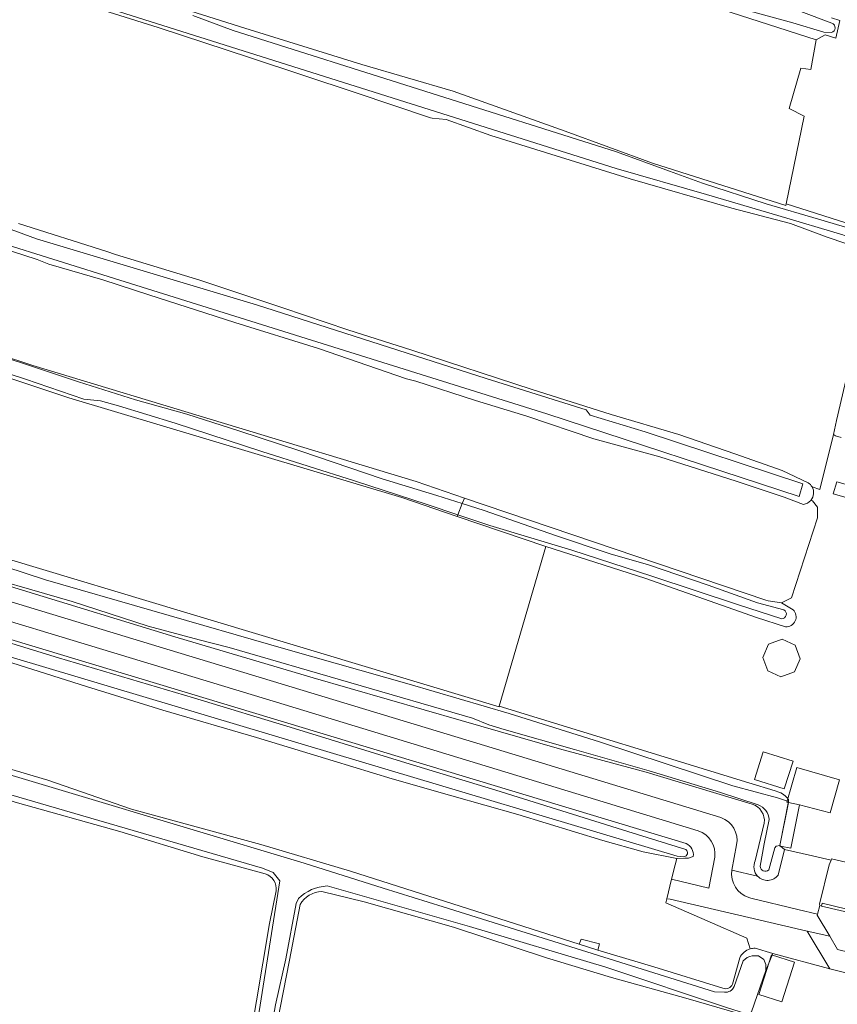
# Model space of a CAD drawing. Header units: metres. Extents: x 149984 to 156489, y 469398 to 478068.
# Tile 315 of 656: x 153885 to 154014, y 472340 to 472496. Entities that reach past the tile are written whole.
import ezdxf

# ---------------------------------------------------------------- set-up
doc = ezdxf.new("R2010")
doc.units = ezdxf.units.M
doc.header["$LTSCALE"] = 0.75
for name, color, linetype, lineweight in [('B-WE-GK-BESCHOEIING-G', 252, 'GK-BESCHOEIING-SO', 18), ('B-WE-GR-BEPLANTING_CULTUUR_HEESTERS-GV', 252, 'Continuous', 18), ('B-WE-GR-GRAS-GV', 252, 'Continuous', 13), ('B-WE-OG-BEBOUWING_OVERBOUWING-GV', 6, 'Continuous', 18), ('B-WE-OG-TERREIN_ERF-GV', 252, 'Continuous', 18), ('B-WE-OG-TERREIN_OEVER-GV', 252, 'Continuous', 18), ('B-WE-OG-WATER-GV', 252, 'Continuous', 18), ('B-WE-OG-WATER_SLOOT-GV', 252, 'Continuous', 18), ('B-WE-OG-WEG-GV', 252, 'Continuous', 18), ('B-WE-VH-GESLOTENVERHARDING_BETON-GV', 252, 'Continuous', 18), ('B-WE-VH-OPENVERHARDING_BETONELEMENT-GV', 252, 'Continuous', 18), ('B-WE-VH-OPENVERHARDING_STRAATBAKSTEEN-GV', 252, 'Continuous', 18)]:
    doc.layers.add(name, color=color, linetype=linetype, lineweight=lineweight)
doc.linetypes.add('GK-BESCHOEIING-SO', pattern='A,18,-3,[1,NLCS.SHX,S=0.6,R=0,X=0,Y=0],-3', length=24)

msp = doc.modelspace()

# ---------------------------------------------------------------- linework, layer by layer
at = {"layer": 'B-WE-GK-BESCHOEIING-G', "flags": 128}
msp.add_lwpolyline([(154004.485, 472372.704), (154006.259, 472372.13), (154004.858, 472365.177)], dxfattribs=at)
at = {"layer": 'B-WE-GR-BEPLANTING_CULTUUR_HEESTERS-GV', "flags": 128}
for points in [[(154007.735, 472355.068), (154010.846, 472354.321), (154011.178, 472355.697), (154011.163, 472355.878), (154012.688, 472362.129), (154012.981, 472362.847), (154010.035, 472363.522), (154005.616, 472364.535), (154004.62, 472360.48)], [(154001.37, 472360.322), (153997.3, 472361.28)], [(154003.788, 472348.106), (154012.79, 472345.69), (154009.217, 472351.657), (154000, 472353.8), (153987.53, 472356.7), (153987.014, 472356.754), (153986.855, 472356.107), (153993.389, 472353.274), (153999.661, 472350.554), (154000.194, 472348.831)], [(154000, 472356.937), (154000.27, 472356.86), (154007.735, 472355.068)], [(154000.958, 472348.945), (154003.788, 472348.106)]]:
    msp.add_lwpolyline(points, dxfattribs=at)
at = {"layer": 'B-WE-GR-BEPLANTING_CULTUUR_HEESTERS-GV'}
for points in [[(153997.3, 472361.28, 0.3661593), (154000, 472356.937)], [(154004.62, 472360.48, -0.4553854), (154001.37, 472360.322)], [(154000.194, 472348.831, -0.0706696), (154000.958, 472348.945)]]:
    msp.add_lwpolyline(points, format="xyb", dxfattribs=at)
at = {"layer": 'B-WE-GR-GRAS-GV', "flags": 128}
for points in [[(153903.088, 472499.856), (153920.299, 472494.376), (153938.776, 472488.615), (153953.215, 472484.427), (153970.942, 472478.125), (153984.754, 472473.028), (154005.838, 472466.359), (154005.9, 472466.631), (154008.73, 472480.45), (154006.367, 472481.705), (154008.219, 472488.055), (154009.789, 472487.832), (154010.6, 472492.553), (153845.242, 472545.762)], [(154013.37, 472430.17), (154013.832, 472432.342), (154020.027, 472458.775), (154018.44, 472459.31), (154012.35, 472461.359), (154006.54, 472463.51), (153997.316, 472465.946), (153981.241, 472470.542), (153959.172, 472477.438), (153952.139, 472479.935), (153949.931, 472480.14), (153949.628, 472480.23), (153937.889, 472484.167), (153921.174, 472489.709), (153906.579, 472494.491), (153892.774, 472498.825)], [(153792.064, 472488.183), (153787.452, 472475.346), (153787.584, 472474.155), (153794.331, 472471.377), (153834.945, 472458.148), (153837.893, 472457.178), (153886.803, 472441.082), (153947.393, 472422.694), (153955.012, 472420.109), (154002.664, 472403.94), (154003.057, 472403.877), (154005.149, 472403.542), (154006.74, 472404.337), (154010.815, 472416.965), (154010.817, 472418.655), (154010.021, 472419.65), (154009.772, 472419.732)], [(153786.174, 472468.668), (153783.351, 472459.339), (153784.277, 472444.522), (153786.051, 472440.19), (153795.975, 472436.319), (153832.997, 472425.484), (153960.49, 472387.107), (153960.528, 472387.219)], [(153960.528, 472387.219), (153967.864, 472412.447), (153953.883, 472417.205), (153945.144, 472420.18), (153892.492, 472435.923), (153830.844, 472456.428), (153815.719, 472461.395), (153809.793, 472462.977), (153799.086, 472466.213), (153790.085, 472468.691), (153787.109, 472468.984)], [(153884.524, 472463.506), (153898.473, 472459.083), (153899.834, 472458.604), (153913.17, 472454.554), (153926.306, 472450.199), (153936.6, 472446.692), (153946.678, 472443.479), (153965.729, 472437.286), (153978.194, 472433.321), (153988.931, 472430.161), (153997.741, 472427.115), (154005.257, 472424.433), (154009.382, 472422.503)], [(154008.601, 472419.09), (154005.544, 472420.264), (153998, 472422.784), (153985.91, 472426.598), (153975.496, 472429.475), (153964.86, 472433.064), (153956.79, 472435.526), (153947.345, 472438.587), (153945.834, 472438.958), (153931.923, 472443.736), (153918.743, 472447.853), (153905.139, 472452.254), (153897.823, 472454.608), (153889.33, 472457.071), (153887.477, 472457.84), (153873.269, 472462.391)], [(154009.971, 472421.874), (154011.185, 472421.473), (154013.37, 472430.17)], [(153784.111, 472407.044), (153784.934, 472406.631), (153787.21, 472405.897), (153800.426, 472401.927), (153813.442, 472397.76), (153832.433, 472391.902), (153840.899, 472389.656), (153851.408, 472386.535), (153873.987, 472379.98), (153889.158, 472375.51), (153902.405, 472370.916), (153922.827, 472365.359), (153936.985, 472361.115), (153956.813, 472354.774), (153973.137, 472349.565), (153973.48, 472350.384), (153976.38, 472349.622), (153976.131, 472348.61)], [(154000.194, 472348.831), (153999.661, 472350.554), (153993.389, 472353.274), (153986.855, 472356.107), (153987.014, 472356.754), (153987.777, 472359.867), (153988.336, 472362.146), (153988.57, 472363.101), (153983.269, 472364.191), (153976.919, 472365.953), (153963.466, 472370.06), (153953.021, 472373.041), (153943.582, 472375.717), (153934.261, 472378.566), (153922.12, 472382.25), (153907.325, 472386.547), (153895.269, 472390.311), (153882.469, 472394.349)], [(153923.534, 472360.693), (153913.668, 472363.367), (153900.519, 472367.389), (153884.37, 472371.908), (153867.985, 472376.85), (153853.395, 472381.288), (153846.856, 472383.382)], [(153912.238, 472283.028), (153913.684, 472293.322), (153915.327, 472302.887), (153918.238, 472317.049), (153919.019, 472322.101), (153924.217, 472352.841), (153925.231, 472357.994)], [(154000.598, 472337.4), (153998.181, 472338.67), (153990.009, 472341.053), (153978.249, 472344.298), (153967.99, 472347.442), (153953.293, 472352.283), (153939.149, 472356.263), (153932.457, 472357.893)], [(153929.051, 472355.836), (153927.345, 472347.027), (153924.917, 472334.646), (153922.477, 472319.696), (153921.467, 472313.058), (153918.724, 472299.224), (153916.666, 472286.928), (153916.384, 472284.728)], [(153976.131, 472348.61), (153984.977, 472346.015), (153995.874, 472342.611)], [(153997.418, 472343.241), (153998.544, 472347.43)]]:
    msp.add_lwpolyline(points, dxfattribs=at)
at = {"layer": 'B-WE-GR-GRAS-GV'}
for points in [[(154009.382, 472422.503, -0.1166753), (154009.971, 472421.874)], [(154009.772, 472419.732, -0.1845407), (154008.601, 472419.09)], [(153925.231, 472357.994, 0.3638957), (153923.534, 472360.693)], [(153932.457, 472357.893, 0.2682252), (153929.051, 472355.836)], [(153998.544, 472347.43, -0.2088109), (154000.194, 472348.831)], [(153995.874, 472342.611, 0.388213), (153997.418, 472343.241)]]:
    msp.add_lwpolyline(points, format="xyb", dxfattribs=at)
at = {"layer": 'B-WE-OG-BEBOUWING_OVERBOUWING-GV', "flags": 128}
for points in [[(154020.96, 472418.586), (154021.507, 472420.486), (154013.877, 472422.683), (154013.33, 472420.783)], [(154007.317, 472396.842), (154005.242, 472397.784), (154003.109, 472396.984), (154002.166, 472394.91), (154002.966, 472392.776), (154005.04, 472391.833), (154007.174, 472392.634), (154008.117, 472394.708)], [(154000.863, 472375.627), (154005.589, 472374.133), (154006.974, 472378.512), (154002.248, 472380.007)], [(154007.962, 472371.609), (154012.821, 472370.324), (154014.336, 472375.584), (154007.576, 472377.532), (154005.987, 472372.019), (154006.224, 472371.951)], [(154004.886, 472365.153), (154004.871, 472365.077), (154005.007, 472365.051), (154006.61, 472364.735), (154007.962, 472371.609), (154006.224, 472371.951)], [(154001.548, 472341.637), (154005.175, 472340.484), (154007.171, 472346.761), (154003.544, 472347.915)]]:
    msp.add_lwpolyline(points, close=True, dxfattribs=at)
at = {"layer": 'B-WE-OG-TERREIN_ERF-GV', "flags": 128}
for points in [[(154014.39, 472495.58), (154013.75, 472492.8), (154012.049, 472493.332), (154010.6, 472492.553), (154009.789, 472487.832), (154008.219, 472488.055), (154006.367, 472481.705), (154008.73, 472480.45), (154005.9, 472466.631), (154017.62, 472462.89)], [(154014.597, 472429.682), (154013.7, 472429.94), (154013.37, 472430.17), (154011.185, 472421.473), (154009.971, 472421.874)], [(154009.772, 472419.732), (154010.021, 472419.65), (154010.817, 472418.655), (154010.815, 472416.965), (154006.74, 472404.337), (154005.149, 472403.542), (154006.975, 472402.432)], [(154005.772, 472399.758), (154001.179, 472401.197), (153983.718, 472407.395), (153969.03, 472412.05), (153967.864, 472412.447), (153960.528, 472387.219), (154000, 472375.088), (154004.16, 472373.81), (154004.72, 472373.619), (154005.059, 472373.479), (154005.438, 472373.24), (154005.776, 472372.98), (154006.075, 472372.671), (154006.225, 472372.472), (154006.266, 472372.359), (154006.259, 472372.13), (154004.858, 472365.177), (154005.007, 472365.051), (154005.616, 472364.535), (154010.035, 472363.522), (154012.981, 472362.847), (154013.065, 472363.054), (154019.146, 472361.667)], [(154038.822, 472339.135), (154033.986, 472340.414), (154012.79, 472345.69), (154003.788, 472348.106), (154002.672, 472345.411), (154000.422, 472338.909)]]:
    msp.add_lwpolyline(points, dxfattribs=at)
at = {"layer": 'B-WE-OG-TERREIN_ERF-GV'}
for points in [[(154009.971, 472421.874, -0.3162808), (154009.772, 472419.732)], [(154006.975, 472402.432, -0.7046514), (154005.772, 472399.758)]]:
    msp.add_lwpolyline(points, format="xyb", dxfattribs=at)
at = {"layer": 'B-WE-OG-TERREIN_OEVER-GV', "flags": 128}
for points in [[(153845.242, 472545.762), (154010.6, 472492.553), (154012.049, 472493.332), (154013.75, 472492.8), (154014.39, 472495.58), (154013.066, 472496.031)], [(154019.855, 472459.723), (154014.836, 472461.697), (154004.582, 472464.781), (153993.262, 472468.091), (153978.985, 472472.218), (153888.61, 472500.751)], [(154017.62, 472462.89), (154005.9, 472466.631), (154005.838, 472466.359), (153984.754, 472473.028), (153970.942, 472478.125), (153953.215, 472484.427), (153938.776, 472488.615), (153920.299, 472494.376), (153903.088, 472499.856)], [(154003.302, 472498.933), (154013.118, 472495.19)], [(153892.774, 472498.825), (153906.579, 472494.491), (153921.174, 472489.709), (153937.889, 472484.167), (153949.628, 472480.23), (153949.931, 472480.14), (153952.139, 472479.935), (153959.172, 472477.438), (153981.241, 472470.542), (153997.316, 472465.946), (154006.54, 472463.51), (154012.35, 472461.359), (154018.44, 472459.31), (154020.027, 472458.775), (154013.832, 472432.342), (154013.37, 472430.17), (154013.7, 472429.94), (154014.597, 472429.682)], [(154013.038, 472493.687), (154011.812, 472493.733), (154006.945, 472495.23), (153997.867, 472497.699)], [(153912.08, 472496.361), (153918.474, 472493.991), (153979.076, 472474.823), (153987.418, 472471.782), (153992.676, 472469.866), (154002.712, 472466.625), (154010.985, 472464.209), (154019.91, 472461.545)], [(153877.727, 472464.586), (153887.342, 472461.097), (153922.148, 472450.627), (153958.452, 472439.012), (153974.249, 472434.035), (153974.892, 472433.216), (153983.578, 472430.598), (154008.53, 472422.35), (154007.91, 472420.342), (153968.03, 472433.409), (153900.558, 472454.532), (153880.982, 472460.661)], [(154009.382, 472422.503), (154005.257, 472424.433), (153997.741, 472427.115), (153988.931, 472430.161), (153978.194, 472433.321), (153965.729, 472437.286), (153946.678, 472443.479), (153936.6, 472446.692), (153926.306, 472450.199), (153913.17, 472454.554), (153899.834, 472458.604), (153898.473, 472459.083), (153884.524, 472463.506)], [(153873.269, 472462.391), (153887.477, 472457.84), (153889.33, 472457.071), (153897.823, 472454.608), (153905.139, 472452.254), (153918.743, 472447.853), (153931.923, 472443.736), (153945.834, 472438.958), (153947.345, 472438.587), (153956.79, 472435.526), (153964.86, 472433.064), (153975.496, 472429.475), (153985.91, 472426.598), (153998, 472422.784), (154005.544, 472420.264), (154008.601, 472419.09)], [(153881.367, 472442.631), (153885.482, 472441.33), (153893.987, 472438.502), (153903.004, 472435.605), (153911.138, 472433.362), (153919.375, 472430.742), (153929.126, 472427.529), (153941.985, 472423.138), (153950.643, 472420.483), (153954.67, 472419.231), (153955.012, 472420.109), (153947.393, 472422.694), (153886.803, 472441.082), (153837.893, 472457.178)], [(153830.844, 472456.428), (153892.492, 472435.923), (153945.144, 472420.18), (153953.883, 472417.205), (153953.983, 472417.462), (153949.112, 472419.082), (153937.611, 472422.83), (153922.988, 472427.444), (153909.259, 472431.958), (153900.348, 472434.695), (153897.462, 472435.476), (153894.87, 472435.756), (153885.603, 472438.915), (153872.509, 472443.187)], [(153990.06, 472365.49), (153904.07, 472391.45), (153837.21, 472411.67), (153791.144, 472425.647), (153788.319, 472426.883), (153784.861, 472428.329), (153783.759, 472428.181), (153784.588, 472428.006), (153785.587, 472427.333), (153789.128, 472425.963), (153798.25, 472422.816), (153818.354, 472416.759), (153836.232, 472411.496), (153851.492, 472406.897), (153875.186, 472399.649), (153890.832, 472394.86), (153912.203, 472388.511), (153928.126, 472383.659), (153945.738, 472378.231), (153959.959, 472373.908), (153980.829, 472367.398), (153990.013, 472364.548)], [(153872.817, 472412.403), (153888.759, 472407.181), (153905.588, 472402.326), (153927.174, 472396.117), (153946.276, 472390.662), (153962.078, 472386.02), (153976.375, 472381.592), (153997.426, 472374.612), (154004.485, 472372.704), (154006.259, 472372.13), (154006.266, 472372.359), (154006.225, 472372.472), (154006.075, 472372.671), (154005.776, 472372.98), (154005.438, 472373.24), (154005.059, 472373.479), (154004.72, 472373.619), (154004.16, 472373.81), (154000, 472375.088), (153960.528, 472387.219), (153960.49, 472387.107), (153832.997, 472425.484)], [(153989.689, 472363.408), (153988.67, 472363.509), (153934.29, 472379.735), (153868.866, 472399.256), (153797.089, 472420.488), (153787.601, 472423.02), (153784.029, 472423.69), (153782.578, 472423.355), (153782.392, 472421.502)], [(153783.851, 472422.947), (153786.453, 472422.649), (153793.031, 472421.109), (153798.857, 472419.373), (153819.199, 472413.183), (153833.311, 472409.014), (153848.004, 472404.642), (153867.712, 472398.827), (153882.469, 472394.349), (153895.269, 472390.311), (153907.325, 472386.547), (153922.12, 472382.25), (153934.261, 472378.566), (153943.582, 472375.717), (153953.021, 472373.041), (153963.466, 472370.06), (153976.919, 472365.953), (153983.269, 472364.191), (153988.57, 472363.101), (153989.872, 472363.2), (153990.456, 472363.2), (153991.18, 472363.459)], [(154006.975, 472402.432), (154005.149, 472403.542), (154003.057, 472403.877), (154002.664, 472403.94), (153955.012, 472420.109), (153954.67, 472419.231), (153958.146, 472418.149), (153969.424, 472414.206), (153978.067, 472411.285), (153984.099, 472409.54), (153993.54, 472406.346), (154001.364, 472403.524), (154005.494, 472402.445)], [(154005.17, 472401), (153998.175, 472403.288), (153984.633, 472407.734), (153971.98, 472411.888), (153959.041, 472415.779), (153953.983, 472417.462), (153953.883, 472417.205), (153967.864, 472412.447), (153969.03, 472412.05), (153983.718, 472407.395), (154001.179, 472401.197), (154005.772, 472399.758)], [(153863.737, 472412.068), (153885.144, 472405.558), (153909.23, 472398.172), (153931.104, 472391.659), (153954.51, 472384.956), (153970.034, 472380.443), (153983.732, 472376.762), (154000, 472371.865), (154000.48, 472371.72)], [(154001.438, 472371.626), (153995.511, 472373.577), (153984.237, 472376.975), (153972.438, 472380.352), (153961.315, 472383.511), (153958.86, 472384.25), (153956.275, 472385.308), (153917.838, 472396.464), (153913.07, 472397.69), (153904.99, 472399.87), (153893.01, 472403.76), (153875.08, 472408.89)], [(153782.891, 472408.564), (153782.02, 472407.393), (153799.433, 472401.477), (153929.665, 472362.37), (153942.189, 472358.449), (153951.679, 472355.478), (153994.57, 472342.049), (153996.121, 472342.008)], [(153995.874, 472342.611), (153984.977, 472346.015), (153976.131, 472348.61), (153973.137, 472349.565), (153956.813, 472354.774), (153936.985, 472361.115), (153922.827, 472365.359), (153902.405, 472370.916), (153889.158, 472375.51), (153873.987, 472379.98), (153851.408, 472386.535), (153840.899, 472389.656), (153832.433, 472391.902), (153813.442, 472397.76), (153800.426, 472401.927), (153787.21, 472405.897), (153784.934, 472406.631), (153784.111, 472407.044)], [(153912.765, 472283.252), (153915.847, 472302.473), (153917.764, 472312.484), (153919.601, 472320.258), (153925.852, 472359.595), (153924.791, 472360.922), (153923.066, 472361.585), (153889.271, 472371.423), (153847.172, 472383.743), (153845.795, 472384.203)], [(153846.856, 472383.382), (153853.395, 472381.288), (153867.985, 472376.85), (153884.37, 472371.908), (153900.519, 472367.389), (153913.668, 472363.367), (153923.534, 472360.693)], [(154002.42, 472368.72), (154001, 472362.78)], [(154001.767, 472361.895), (154002.411, 472365.431), (154003.172, 472369.268)], [(154004.62, 472360.48), (154005.616, 472364.535), (154005.007, 472365.051), (154004.858, 472365.177), (154004.291, 472365.052), (154004.103, 472364.799), (154003.129, 472361.322)], [(153925.231, 472357.994), (153924.217, 472352.841), (153919.019, 472322.101), (153918.238, 472317.049), (153915.327, 472302.887), (153913.684, 472293.322), (153912.238, 472283.028)], [(153932.457, 472357.893), (153939.149, 472356.263), (153953.293, 472352.283), (153967.99, 472347.442), (153978.249, 472344.298), (153990.009, 472341.053), (153998.181, 472338.67), (153999.296, 472338.409), (154000.047, 472338.503), (154000.422, 472338.909)], [(153999.476, 472338.646), (153996.6, 472339.501), (153977.345, 472345.947), (153955.83, 472352.394), (153933.318, 472358.781)], [(153928.77, 472356.78), (153928.415, 472355.997), (153926.799, 472347.266), (153925.159, 472339.974), (153917.404, 472296.136), (153915.897, 472284.416), (153916.085, 472283.805), (153916.333, 472282.999), (153916.567, 472282.24), (153920.948, 472280.579), (153953.497, 472271.272), (153960.574, 472268.859), (153978.627, 472263.949), (153987.203, 472261.616)], [(153916.384, 472284.728), (153916.666, 472286.928), (153918.724, 472299.224), (153921.467, 472313.058), (153922.477, 472319.696), (153924.917, 472334.646), (153927.345, 472347.027), (153929.051, 472355.836)], [(154000.53, 472347.746), (154000.578, 472347.756), (154001.484, 472347.725), (154002.328, 472347.131), (154002.641, 472346.38), (154002.672, 472345.411), (154003.788, 472348.106), (154000.958, 472348.945)], [(153998.544, 472347.43), (153997.418, 472343.241)], [(153997.633, 472342.863), (153999.072, 472346.933)]]:
    msp.add_lwpolyline(points, dxfattribs=at)
at = {"layer": 'B-WE-OG-TERREIN_OEVER-GV'}
for points in [[(154013.118, 472495.19, -0.7267241), (154013.038, 472493.687)], [(154009.971, 472421.874, 0.1166753), (154009.382, 472422.503)], [(154009.772, 472419.732, 0.3162808), (154009.971, 472421.874)], [(154008.601, 472419.09, 0.1845407), (154009.772, 472419.732)], [(154005.494, 472402.445, -0.7796134), (154005.17, 472401)], [(154005.772, 472399.758, 0.7046514), (154006.975, 472402.432)], [(154000.48, 472371.72, -0.3632016), (154002.42, 472368.72)], [(154003.172, 472369.268, 0.2909768), (154001.438, 472371.626)], [(153991.18, 472363.459, 0.3456176), (153990.06, 472365.49)], [(153990.013, 472364.548, -0.7100179), (153989.689, 472363.408)], [(154001, 472362.78, 0.3173664), (154001.37, 472360.322)], [(153923.534, 472360.693, -0.3638957), (153925.231, 472357.994)], [(154001.37, 472360.322, 0.4553854), (154004.62, 472360.48)], [(154003.129, 472361.322, -0.6343979), (154001.767, 472361.895)], [(153933.318, 472358.781, 0.184915), (153928.77, 472356.78)], [(153929.051, 472355.836, -0.2682252), (153932.457, 472357.893)], [(154000.194, 472348.831, 0.2088109), (153998.544, 472347.43)], [(154000.958, 472348.945, 0.0706696), (154000.194, 472348.831)], [(153999.072, 472346.933, -0.1790279), (154000.53, 472347.746)], [(153997.418, 472343.241, -0.388213), (153995.874, 472342.611)], [(153996.121, 472342.008, 0.3464082), (153997.633, 472342.863)]]:
    msp.add_lwpolyline(points, format="xyb", dxfattribs=at)
at = {"layer": 'B-WE-OG-WATER-GV', "flags": 128}
msp.add_lwpolyline([(154005.494, 472402.445), (154001.364, 472403.524), (153993.54, 472406.346), (153984.099, 472409.54), (153978.067, 472411.285), (153969.424, 472414.206), (153958.146, 472418.149), (153954.67, 472419.231), (153953.983, 472417.462), (153959.041, 472415.779), (153971.98, 472411.888), (153984.633, 472407.734), (153998.175, 472403.288), (154005.17, 472401)], dxfattribs=at)
at = {"layer": 'B-WE-OG-WATER-GV'}
msp.add_lwpolyline([(154005.17, 472401, 0.7796134), (154005.494, 472402.445)], format="xyb", dxfattribs=at)
at = {"layer": 'B-WE-OG-WATER_SLOOT-GV', "flags": 128}
for points in [[(153888.61, 472500.751), (153978.985, 472472.218), (153993.262, 472468.091), (154004.582, 472464.781), (154014.836, 472461.697), (154019.855, 472459.723)], [(154013.118, 472495.19), (154003.302, 472498.933)], [(153997.867, 472497.699), (154006.945, 472495.23), (154011.812, 472493.733), (154013.038, 472493.687)], [(154019.91, 472461.545), (154010.985, 472464.209), (154002.712, 472466.625), (153992.676, 472469.866), (153987.418, 472471.782), (153979.076, 472474.823), (153918.474, 472493.991), (153912.08, 472496.361)], [(153880.982, 472460.661), (153900.558, 472454.532), (153968.03, 472433.409), (154007.91, 472420.342), (154008.53, 472422.35), (153983.578, 472430.598), (153974.892, 472433.216), (153974.249, 472434.035), (153958.452, 472439.012), (153922.148, 472450.627), (153887.342, 472461.097), (153877.727, 472464.586)], [(153872.509, 472443.187), (153885.603, 472438.915), (153894.87, 472435.756), (153897.462, 472435.476), (153900.348, 472434.695), (153909.259, 472431.958), (153922.988, 472427.444), (153937.611, 472422.83), (153949.112, 472419.082), (153953.983, 472417.462), (153954.67, 472419.231), (153950.643, 472420.483), (153941.985, 472423.138), (153929.126, 472427.529), (153919.375, 472430.742), (153911.138, 472433.362), (153903.004, 472435.605), (153893.987, 472438.502), (153885.482, 472441.33), (153881.367, 472442.631)], [(153990.013, 472364.548), (153980.829, 472367.398), (153959.959, 472373.908), (153945.738, 472378.231), (153928.126, 472383.659), (153912.203, 472388.511), (153890.832, 472394.86), (153875.186, 472399.649), (153851.492, 472406.897), (153836.232, 472411.496), (153818.354, 472416.759), (153798.25, 472422.816), (153789.128, 472425.963), (153785.587, 472427.333), (153784.588, 472428.006), (153783.759, 472428.181), (153782.578, 472423.355), (153784.029, 472423.69), (153787.601, 472423.02), (153797.089, 472420.488), (153868.866, 472399.256), (153934.29, 472379.735), (153988.67, 472363.509)], [(154003.129, 472361.322), (154004.103, 472364.799), (154004.291, 472365.052), (154004.858, 472365.177), (154006.259, 472372.13), (154004.485, 472372.704), (153997.426, 472374.612), (153976.375, 472381.592), (153962.078, 472386.02), (153946.276, 472390.662), (153927.174, 472396.117), (153905.588, 472402.326), (153888.759, 472407.181), (153872.817, 472412.403)], [(153875.08, 472408.89), (153893.01, 472403.76), (153904.99, 472399.87), (153913.07, 472397.69), (153917.838, 472396.464), (153956.275, 472385.308)], [(153996.121, 472342.008), (153994.57, 472342.049), (153951.679, 472355.478), (153942.189, 472358.449), (153929.665, 472362.37), (153799.433, 472401.477), (153782.02, 472407.393), (153778.88, 472402.85), (153779.23, 472402.85), (153780.89, 472402.59), (153783.31, 472402.13), (153786.51, 472401.32), (153789.33, 472400.67), (153791.65, 472400.06), (153794.55, 472399.12), (153795.89, 472398.56)], [(153956.275, 472385.308), (153958.86, 472384.25), (153961.315, 472383.511), (153972.438, 472380.352), (153984.237, 472376.975), (153995.511, 472373.577), (154001.438, 472371.626)], [(153845.795, 472384.203), (153847.172, 472383.743), (153889.271, 472371.423), (153923.066, 472361.585), (153924.791, 472360.922), (153925.852, 472359.595), (153919.601, 472320.258), (153917.764, 472312.484), (153915.847, 472302.473), (153912.765, 472283.252)], [(154003.172, 472369.268), (154002.411, 472365.431), (154001.767, 472361.895)], [(153988.67, 472363.509), (153989.689, 472363.408)], [(153933.318, 472358.781), (153955.83, 472352.394), (153977.345, 472345.947), (153996.6, 472339.501), (153999.476, 472338.646)], [(153984.97, 472248.8), (153987.231, 472261.392), (153987.203, 472261.616), (153978.627, 472263.949), (153960.574, 472268.859), (153953.497, 472271.272), (153920.948, 472280.579), (153916.567, 472282.24), (153916.333, 472282.999), (153916.085, 472283.805), (153915.897, 472284.416), (153917.404, 472296.136), (153925.159, 472339.974), (153926.799, 472347.266), (153928.415, 472355.997), (153928.77, 472356.78)], [(153999.072, 472346.933), (153997.633, 472342.863)], [(154000.422, 472338.909), (154002.672, 472345.411), (154002.641, 472346.38), (154002.328, 472347.131), (154001.484, 472347.725), (154000.578, 472347.756), (154000.53, 472347.746)]]:
    msp.add_lwpolyline(points, dxfattribs=at)
at = {"layer": 'B-WE-OG-WATER_SLOOT-GV'}
for points in [[(154013.038, 472493.687, 0.7267241), (154013.118, 472495.19)], [(154001.438, 472371.626, -0.2909768), (154003.172, 472369.268)], [(153989.689, 472363.408, 0.7100179), (153990.013, 472364.548)], [(154001.767, 472361.895, 0.6343979), (154003.129, 472361.322)], [(153928.77, 472356.78, -0.184915), (153933.318, 472358.781)], [(154000.53, 472347.746, 0.1790279), (153999.072, 472346.933)], [(153997.633, 472342.863, -0.3464082), (153996.121, 472342.008)]]:
    msp.add_lwpolyline(points, format="xyb", dxfattribs=at)
at = {"layer": 'B-WE-OG-WEG-GV', "flags": 128}
for points in [[(153845.09, 472417.85), (153823.717, 472424.115), (153805.663, 472429.296), (153788.464, 472434.173), (153785.875, 472435.328), (153783.725, 472433.86), (153783.89, 472433.81), (153839.64, 472416.99), (153906.73, 472396.59), (153956.97, 472381.35), (153995.56, 472369.6)], [(153991.99, 472367.5), (153926.53, 472387.45), (153847.6, 472411.41), (153783.03, 472430.97), (153782.782, 472431.045), (153782.677, 472430.571), (153783.759, 472428.181), (153784.861, 472428.329), (153788.319, 472426.883), (153791.144, 472425.647), (153837.21, 472411.67), (153904.07, 472391.45), (153990.06, 472365.49)], [(154000.48, 472371.72), (154000, 472371.865), (153983.732, 472376.762), (153970.034, 472380.443), (153954.51, 472384.956), (153931.104, 472391.659), (153909.23, 472398.172), (153885.144, 472405.558), (153863.737, 472412.068), (153845.09, 472417.85)], [(154001, 472362.78), (154002.42, 472368.72)], [(153998.04, 472365.26), (153997.3, 472361.28), (154001.37, 472360.322)], [(153991.18, 472363.459), (153990.456, 472363.2), (153989.872, 472363.2), (153988.57, 472363.101), (153988.336, 472362.146), (153987.777, 472359.867), (153993.68, 472358.43), (153994.59, 472363.32)]]:
    msp.add_lwpolyline(points, dxfattribs=at)
at = {"layer": 'B-WE-OG-WEG-GV'}
for points in [[(154002.42, 472368.72, 0.3632016), (154000.48, 472371.72)], [(153995.56, 472369.6, -0.3741935), (153998.04, 472365.26)], [(153994.59, 472363.32, 0.3625757), (153991.99, 472367.5)], [(153990.06, 472365.49, -0.3456176), (153991.18, 472363.459)], [(154001.37, 472360.322, -0.3173664), (154001, 472362.78)]]:
    msp.add_lwpolyline(points, format="xyb", dxfattribs=at)
at = {"layer": 'B-WE-VH-GESLOTENVERHARDING_BETON-GV', "flags": 128}
msp.add_lwpolyline([(153976.131, 472348.61), (153976.38, 472349.622), (153973.48, 472350.384), (153973.137, 472349.565)], close=True, dxfattribs=at)
at = {"layer": 'B-WE-VH-OPENVERHARDING_BETONELEMENT-GV', "flags": 128}
msp.add_lwpolyline([(154011.474, 472355.61), (154017.347, 472354.194), (154017.338, 472354.198), (154017.44, 472354.629), (154011.572, 472356.047)], close=True, dxfattribs=at)
at = {"layer": 'B-WE-VH-OPENVERHARDING_STRAATBAKSTEEN-GV', "flags": 128}
for points in [[(153995.56, 472369.6), (153956.97, 472381.35), (153906.73, 472396.59), (153839.64, 472416.99), (153783.89, 472433.81), (153783.725, 472433.86), (153782.782, 472431.045), (153783.03, 472430.97), (153847.6, 472411.41), (153926.53, 472387.45), (153991.99, 472367.5)], [(153997.3, 472361.28), (153998.04, 472365.26)], [(153994.59, 472363.32), (153993.68, 472358.43), (153987.777, 472359.867)], [(154019.637, 472358.593), (154019.428, 472358.802), (154018.476, 472359.048), (154019.146, 472361.667), (154013.065, 472363.054), (154012.981, 472362.847), (154012.688, 472362.129), (154011.163, 472355.878), (154011.178, 472355.697)], [(153987.777, 472359.867), (153987.014, 472356.754), (153987.53, 472356.7), (154000, 472353.8), (154009.217, 472351.657), (154012.77, 472350.83), (154010.807, 472354.161), (154010.846, 472354.321), (154007.735, 472355.068), (154000.27, 472356.86), (154000, 472356.937)], [(154011.178, 472355.697), (154011.474, 472355.61), (154011.572, 472356.047), (154017.44, 472354.629), (154017.338, 472354.198), (154017.347, 472354.194), (154017.617, 472354.129)], [(154061.259, 472337.391), (154043.364, 472341.685), (154043.025, 472340.265), (154041.659, 472340.591), (154041.998, 472342.011), (154037.559, 472343.082), (154037.228, 472341.66), (154035.864, 472341.977), (154036.195, 472343.399), (154031.691, 472344.483), (154031.361, 472343.061), (154029.974, 472343.383), (154030.304, 472344.805), (154014.017, 472348.715), (154012.77, 472350.83), (154009.217, 472351.657), (154012.79, 472345.69), (154033.986, 472340.414), (154038.822, 472339.135)]]:
    msp.add_lwpolyline(points, dxfattribs=at)
at = {"layer": 'B-WE-VH-OPENVERHARDING_STRAATBAKSTEEN-GV'}
for points in [[(153998.04, 472365.26, 0.3741935), (153995.56, 472369.6)], [(153991.99, 472367.5, -0.3625757), (153994.59, 472363.32)], [(154000, 472356.937, -0.3661593), (153997.3, 472361.28)]]:
    msp.add_lwpolyline(points, format="xyb", dxfattribs=at)
at = {"layer": 'B-WE-VH-OPENVERHARDING_STRAATBAKSTEEN-GV', "flags": 128}
msp.add_lwpolyline([(154012.77, 472350.83), (154014.017, 472348.715), (154030.304, 472344.805), (154031.691, 472344.483), (154036.195, 472343.399), (154037.559, 472343.082), (154041.998, 472342.011), (154043.364, 472341.685), (154061.259, 472337.391), (154062.672, 472343.325), (154060.879, 472343.739), (154043.843, 472347.808), (154017.617, 472354.129), (154017.347, 472354.194), (154011.474, 472355.61), (154011.178, 472355.697), (154010.846, 472354.321), (154010.807, 472354.161)], close=True, dxfattribs=at)

doc.saveas('drawing.dxf')
